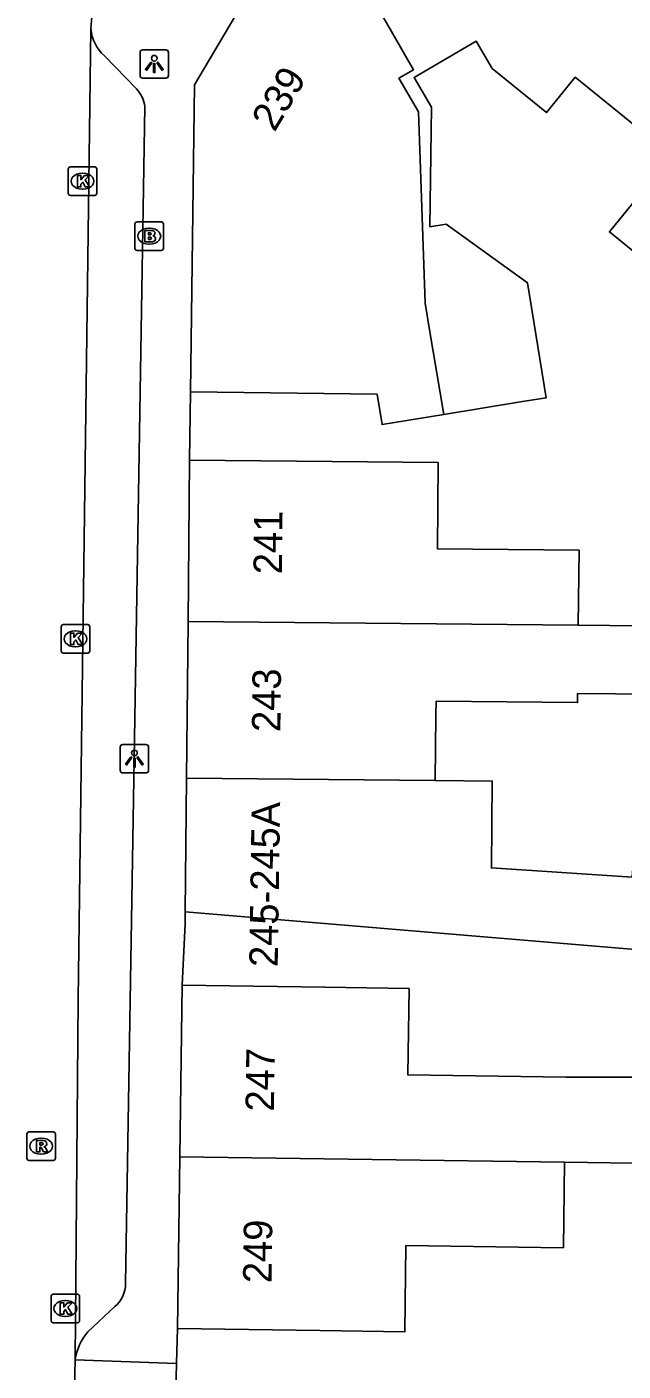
# Model space of a CAD drawing. Extents: x 159222 to 160346, y 381249 to 382166.
# Drawn here: x 160229.24 to 160250.17, y 381950.01 to 381997.18 of the extents above; entities that cross this region are included whole.
import ezdxf

# ---------------------------------------------------------------- set-up
doc = ezdxf.new("R2010")
doc.units = 0
for name, color, linetype in [('IMGEO_Brandkraan', 7, 'Continuous'), ('IMGEO_Kolk', 7, 'Continuous'), ('IMGEO_Lichtpunt', 7, 'Continuous'), ('IMGEO_Pand', 7, 'Continuous'), ('IMGEO_Pand_nummerreeks', 7, 'Continuous'), ('IMGEO_Rijbaan_lokaal_open', 7, 'Continuous'), ('IMGEO_Rioolput', 7, 'Continuous'), ('IMGEO_Voetpad_open', 7, 'Continuous')]:
    doc.layers.add(name, color=color, linetype=linetype)

msp = doc.modelspace()

# ---------------------------------------------------------------- linework, layer by layer
at = {"layer": 'IMGEO_Brandkraan'}
for p, q in [((160233.035, 381989.413), (160233.035, 381990.265)), ((160233.11, 381990.339), (160233.962, 381990.339)), ((160234.036, 381990.265), (160234.036, 381989.413)), ((160233.523, 381990.119), (160233.548, 381990.119)), ((160233.962, 381989.339), (160233.11, 381989.339)), ((160233.546, 381989.559), (160233.521, 381989.559))]:
    msp.add_line(p, q, dxfattribs=at)
for points in [[(160233.035, 381989.413), (160233.035, 381990.265)], [(160233.11, 381990.339), (160233.962, 381990.339)], [(160234.036, 381990.265), (160234.036, 381989.413)], [(160233.383, 381990.039), (160233.383, 381989.639), (160233.596, 381989.639)], [(160233.614, 381990.039), (160233.383, 381990.039)], [(160233.562, 381989.958), (160233.508, 381989.958), (160233.508, 381989.882)], [(160233.508, 381989.882), (160233.561, 381989.882)], [(160233.57, 381989.806), (160233.508, 381989.806), (160233.508, 381989.725)], [(160233.962, 381989.339), (160233.11, 381989.339)], [(160233.508, 381989.725), (160233.57, 381989.725)]]:
    msp.add_lwpolyline(points, dxfattribs=at)
for centre, radius, start, end in [((160233.112, 381990.263), 0.0765, 91.552, 178.448), ((160233.112, 381990.263), 0.0765, 91.552, 178.448), ((160233.96, 381990.263), 0.0765, 1.552, 88.448), ((160233.96, 381990.263), 0.0765, 1.552, 88.448), ((160233.563, 381989.92), 0.0379, 267.8285, 90.9355), ((160233.571, 381989.765), 0.0404, 269.8759, 90.5077), ((160233.618, 381989.894), 0.145, 59.4692, 91.5367), ((160233.643, 381989.941), 0.0922, 285.5137, 58.1501), ((160233.648, 381989.749), 0.105, 301.3115, 78.989), ((160233.112, 381989.415), 0.0765, 181.552, 268.448), ((160233.112, 381989.415), 0.0765, 181.552, 268.448), ((160233.602, 381989.89), 0.251, 268.6676, 293.5347), ((160233.96, 381989.415), 0.0765, 271.552, 358.448), ((160233.96, 381989.415), 0.0765, 271.552, 358.448)]:
    msp.add_arc(centre, radius, start, end, dxfattribs=at)
for centre, major_axis, ratio, start_param, end_param in [((160233.522, 381989.839), (-0.387, 0.002), 0.722429, 4.712389, 7.853982), ((160233.547, 381989.839), (-0.39, 0.002), 0.717154, 1.570796, 4.712389)]:
    msp.add_ellipse(centre, major_axis=major_axis, ratio=ratio, start_param=start_param, end_param=end_param, dxfattribs=at)
at = {"layer": 'IMGEO_Kolk'}
for p, q in [((160230.694, 381991.342), (160230.694, 381992.194)), ((160230.769, 381992.268), (160231.621, 381992.268)), ((160231.695, 381992.194), (160231.695, 381991.342)), ((160231.182, 381992.048), (160231.207, 381992.048)), ((160231.621, 381991.268), (160230.769, 381991.268)), ((160231.205, 381991.488), (160231.18, 381991.488)), ((160230.448, 381975.281), (160230.448, 381976.133)), ((160230.523, 381976.207), (160231.375, 381976.207)), ((160231.449, 381976.133), (160231.449, 381975.281)), ((160230.936, 381975.987), (160230.961, 381975.987)), ((160231.375, 381975.207), (160230.523, 381975.207)), ((160230.959, 381975.427), (160230.934, 381975.427)), ((160230.089, 381951.779), (160230.089, 381952.631)), ((160230.164, 381952.705), (160231.016, 381952.705)), ((160230.577, 381952.485), (160230.602, 381952.485)), ((160231.09, 381952.631), (160231.09, 381951.779)), ((160231.016, 381951.705), (160230.164, 381951.705)), ((160230.6, 381951.925), (160230.575, 381951.925))]:
    msp.add_line(p, q, dxfattribs=at)
for points in [[(160230.694, 381991.342), (160230.694, 381992.194)], [(160230.769, 381992.268), (160231.621, 381992.268)], [(160231.695, 381992.194), (160231.695, 381991.342)], [(160231.015, 381991.968), (160231.138, 381991.968), (160231.138, 381991.817), (160231.268, 381991.968), (160231.432, 381991.968), (160231.286, 381991.817), (160231.439, 381991.568), (160231.287, 381991.568), (160231.202, 381991.732), (160231.138, 381991.665), (160231.138, 381991.568), (160231.015, 381991.568), (160231.015, 381991.968)], [(160231.621, 381991.268), (160230.769, 381991.268)], [(160230.448, 381975.281), (160230.448, 381976.133)], [(160230.523, 381976.207), (160231.375, 381976.207)], [(160231.449, 381976.133), (160231.449, 381975.281)], [(160230.769, 381975.907), (160230.892, 381975.907), (160230.892, 381975.756), (160231.022, 381975.907), (160231.186, 381975.907), (160231.04, 381975.756), (160231.193, 381975.507), (160231.041, 381975.507), (160230.956, 381975.671), (160230.892, 381975.604), (160230.892, 381975.507), (160230.769, 381975.507), (160230.769, 381975.907)], [(160231.375, 381975.207), (160230.523, 381975.207)], [(160230.089, 381951.779), (160230.089, 381952.631)], [(160230.164, 381952.705), (160231.016, 381952.705)], [(160231.09, 381952.631), (160231.09, 381951.779)], [(160230.41, 381952.405), (160230.533, 381952.405), (160230.533, 381952.254), (160230.663, 381952.405), (160230.827, 381952.405), (160230.681, 381952.254), (160230.834, 381952.005), (160230.682, 381952.005), (160230.597, 381952.169), (160230.533, 381952.102), (160230.533, 381952.005), (160230.41, 381952.005), (160230.41, 381952.405)], [(160231.016, 381951.705), (160230.164, 381951.705)]]:
    msp.add_lwpolyline(points, dxfattribs=at)
for centre, start, end in [((160230.771, 381992.192), 91.552, 178.448), ((160230.771, 381992.192), 91.552, 178.448), ((160231.619, 381992.192), 1.552, 88.448), ((160231.619, 381992.192), 1.552, 88.448), ((160230.771, 381991.344), 181.552, 268.448), ((160230.771, 381991.344), 181.552, 268.448), ((160231.619, 381991.344), 271.552, 358.448), ((160231.619, 381991.344), 271.552, 358.448), ((160230.525, 381976.131), 91.552, 178.448), ((160230.525, 381976.131), 91.552, 178.448), ((160231.373, 381976.131), 1.552, 88.448), ((160231.373, 381976.131), 1.552, 88.448), ((160230.525, 381975.283), 181.552, 268.448), ((160230.525, 381975.283), 181.552, 268.448), ((160231.373, 381975.283), 271.552, 358.448), ((160231.373, 381975.283), 271.552, 358.448), ((160230.166, 381952.629), 91.552, 178.448), ((160230.166, 381952.629), 91.552, 178.448), ((160231.014, 381952.629), 1.552, 88.448), ((160231.014, 381952.629), 1.552, 88.448), ((160230.166, 381951.781), 181.552, 268.448), ((160230.166, 381951.781), 181.552, 268.448), ((160231.014, 381951.781), 271.552, 358.448), ((160231.014, 381951.781), 271.552, 358.448)]:
    msp.add_arc(centre, 0.0765, start, end, dxfattribs=at)
for centre, major_axis, ratio, start_param, end_param in [((160231.181, 381991.768), (-0.387, 0.002), 0.722429, 4.712389, 7.853982), ((160231.206, 381991.768), (-0.39, 0.002), 0.717154, 1.570796, 4.712389), ((160230.935, 381975.707), (-0.387, 0.002), 0.722429, 4.712389, 7.853982), ((160230.96, 381975.707), (-0.39, 0.002), 0.717154, 1.570796, 4.712389), ((160230.576, 381952.205), (-0.387, 0.002), 0.722429, 4.712389, 7.853982), ((160230.601, 381952.205), (-0.39, 0.002), 0.717154, 1.570796, 4.712389)]:
    msp.add_ellipse(centre, major_axis=major_axis, ratio=ratio, start_param=start_param, end_param=end_param, dxfattribs=at)
at = {"layer": 'IMGEO_Lichtpunt'}
for p, q in [((160234.117, 381996.379), (160233.309, 381996.379)), ((160234.117, 381996.379), (160233.309, 381996.379)), ((160233.215, 381996.284), (160233.215, 381995.477)), ((160233.215, 381996.284), (160233.215, 381995.477)), ((160234.211, 381995.477), (160234.211, 381996.284)), ((160234.211, 381995.477), (160234.211, 381996.284)), ((160233.309, 381995.383), (160234.117, 381995.383)), ((160233.309, 381995.383), (160234.117, 381995.383)), ((160232.517, 381971.903), (160232.517, 381971.096)), ((160232.517, 381971.903), (160232.517, 381971.096)), ((160233.419, 381971.998), (160232.611, 381971.998)), ((160233.419, 381971.998), (160232.611, 381971.998)), ((160233.513, 381971.096), (160233.513, 381971.903)), ((160233.513, 381971.096), (160233.513, 381971.903)), ((160232.611, 381971.002), (160233.419, 381971.002)), ((160232.611, 381971.002), (160233.419, 381971.002))]:
    msp.add_line(p, q, dxfattribs=at)
for points in [[(160233.589, 381995.948), (160233.628, 381995.92), (160233.44, 381995.658), (160233.402, 381995.685), (160233.589, 381995.948)], [(160233.691, 381995.9), (160233.738, 381995.9), (160233.738, 381995.578), (160233.691, 381995.578), (160233.691, 381995.9)], [(160233.801, 381995.92), (160233.839, 381995.947), (160234.026, 381995.685), (160233.987, 381995.657), (160233.801, 381995.92)], [(160232.891, 381971.567), (160232.93, 381971.539), (160232.742, 381971.277), (160232.704, 381971.304), (160232.891, 381971.567)], [(160232.993, 381971.519), (160233.04, 381971.519), (160233.04, 381971.197), (160232.993, 381971.197), (160232.993, 381971.519)], [(160233.103, 381971.539), (160233.141, 381971.566), (160233.328, 381971.304), (160233.289, 381971.276), (160233.103, 381971.539)]]:
    msp.add_lwpolyline(points, dxfattribs=at)
for centre in [(160233.714, 381996.082), (160233.016, 381971.701)]:
    msp.add_circle(centre, 0.0994, dxfattribs=at)
for centre, start, end in [((160233.309, 381996.284), 90, 180), ((160233.309, 381996.284), 90, 180), ((160234.117, 381996.284), 0, 90), ((160234.117, 381996.284), 0, 90), ((160233.309, 381995.477), 180, 270), ((160233.309, 381995.477), 180, 270), ((160234.117, 381995.477), 270, 0), ((160234.117, 381995.477), 270, 360), ((160232.611, 381971.903), 90, 180), ((160232.611, 381971.903), 90, 180), ((160233.419, 381971.903), 0, 90), ((160233.419, 381971.903), 0, 90), ((160232.611, 381971.096), 180, 270), ((160232.611, 381971.096), 180, 270), ((160233.419, 381971.096), 270, 0), ((160233.419, 381971.096), 270, 360)]:
    msp.add_arc(centre, 0.0946, start, end, dxfattribs=at)
at = {"layer": 'IMGEO_Pand'}
for points in [[(160240.467, 381999.787), (160236.518, 381997.496), (160235.125, 381995.155), (160234.98, 381984.377)], [(160240.467, 381999.787), (160242.815, 381995.681), (160242.301, 381995.382), (160242.988, 381994.199), (160243.22, 381987.487), (160243.38, 381986.546), (160243.884, 381983.581)], [(160251.085, 381993.308), (160248.491, 381995.417), (160247.485, 381994.174), (160245.571, 381995.723), (160245.018, 381996.676), (160242.837, 381995.41), (160243.444, 381994.365), (160243.389, 381990.167), (160243.957, 381990.26), (160246.813, 381988.206), (160247.473, 381984.168), (160246.643, 381984.032), (160243.884, 381983.581)], [(160257.656, 381983.884), (160255.769, 381985.431), (160255.664, 381986.496), (160255.442, 381986.411), (160254.523, 381986.061), (160249.692, 381989.989), (160251.873, 381992.668)], [(160243.884, 381983.581), (160241.708, 381983.226), (160241.533, 381984.29), (160234.98, 381984.377)], [(160234.953, 381981.977), (160234.898, 381976.32)], [(160234.953, 381981.977), (160239.953, 381981.928), (160243.681, 381981.892), (160243.651, 381978.867), (160248.626, 381978.818), (160248.6, 381976.185)], [(160234.898, 381976.32), (160234.844, 381970.822)], [(160248.6, 381976.185), (160234.898, 381976.32)], [(160248.6, 381976.185), (160255.271, 381976.119)], [(160255.247, 381973.725), (160248.577, 381973.791), (160248.574, 381973.469), (160243.605, 381973.518), (160243.6, 381973.015), (160243.578, 381970.736)], [(160234.844, 381970.822), (160234.798, 381966.123)], [(160234.844, 381970.822), (160243.578, 381970.736)], [(160243.578, 381970.736), (160245.578, 381970.716), (160245.548, 381967.669), (160250.496, 381967.34), (160250.568, 381968.431), (160254.127, 381968.195), (160254.727, 381968.155), (160255.145, 381968.127)], [(160251.155, 381964.759), (160234.798, 381966.123)], [(160234.696, 381963.548), (160234.61, 381957.525)], [(160234.696, 381963.548), (160239.696, 381963.476), (160242.659, 381963.434), (160242.616, 381960.404), (160248.16, 381960.325), (160251.331, 381960.324), (160251.331, 381957.29), (160248.118, 381957.335)], [(160234.61, 381957.525), (160234.524, 381951.499)], [(160248.118, 381957.335), (160248.075, 381954.336), (160242.55, 381954.415), (160242.507, 381951.385), (160239.524, 381951.428), (160234.524, 381951.499)], [(160234.61, 381957.525), (160248.118, 381957.335)]]:
    msp.add_lwpolyline(points, dxfattribs=at)
at = {"layer": 'IMGEO_Rijbaan_lokaal_open'}
for points in [[(160231.489, 381997.12), (160231.518, 381997.53), (160231.615, 381998.931)], [(160231.489, 381997.12), (160231.042, 381963.057), (160230.933, 381950.403)], [(160230.933, 381950.403), (160230.839, 381946.473)]]:
    msp.add_lwpolyline(points, dxfattribs=at)
at = {"layer": 'IMGEO_Rioolput'}
for p, q in [((160229.239, 381957.476), (160229.239, 381958.328)), ((160229.314, 381958.402), (160230.166, 381958.402)), ((160229.727, 381958.182), (160229.752, 381958.182)), ((160230.24, 381958.328), (160230.24, 381957.476)), ((160230.166, 381957.402), (160229.314, 381957.402)), ((160229.75, 381957.622), (160229.725, 381957.622))]:
    msp.add_line(p, q, dxfattribs=at)
for points in [[(160229.239, 381957.476), (160229.239, 381958.328)], [(160229.314, 381958.402), (160230.166, 381958.402)], [(160230.24, 381958.328), (160230.24, 381957.476)], [(160229.828, 381958.1), (160229.576, 381958.102), (160229.576, 381957.702)], [(160229.576, 381957.702), (160229.7, 381957.702), (160229.7, 381957.864), (160229.711, 381957.864)], [(160229.754, 381958.021), (160229.7, 381958.021), (160229.7, 381957.94)], [(160229.7, 381957.94), (160229.752, 381957.94)], [(160229.758, 381957.835), (160229.829, 381957.702), (160229.969, 381957.702), (160229.904, 381957.828)], [(160230.166, 381957.402), (160229.314, 381957.402)]]:
    msp.add_lwpolyline(points, dxfattribs=at)
for centre, radius, start, end in [((160229.316, 381958.326), 0.0765, 91.552, 178.448), ((160229.316, 381958.326), 0.0765, 91.552, 178.448), ((160230.164, 381958.326), 0.0765, 1.552, 88.448), ((160230.164, 381958.326), 0.0765, 1.552, 88.448), ((160229.71, 381957.811), 0.0533, 26.0293, 88.6989), ((160229.736, 381958.129), 0.19, 274.7715, 282.9687), ((160229.76, 381957.925), 0.0964, 77.0061, 93.1865), ((160229.774, 381957.982), 0.0378, 276.6634, 79.6772), ((160229.827, 381957.99), 0.109, 350.3612, 89.416), ((160229.825, 381957.99), 0.112, 277.5842, 350.9817), ((160229.809, 381957.775), 0.108, 29.5134, 73.7905), ((160229.316, 381957.478), 0.0765, 181.552, 268.448), ((160229.316, 381957.478), 0.0765, 181.552, 268.448), ((160230.164, 381957.478), 0.0765, 271.552, 358.448), ((160230.164, 381957.478), 0.0765, 271.552, 358.448)]:
    msp.add_arc(centre, radius, start, end, dxfattribs=at)
for centre, major_axis, ratio, start_param, end_param in [((160229.726, 381957.902), (-0.387, 0.002), 0.722429, 4.712389, 7.853982), ((160229.751, 381957.902), (-0.39, 0.002), 0.717154, 1.570796, 4.712389)]:
    msp.add_ellipse(centre, major_axis=major_axis, ratio=ratio, start_param=start_param, end_param=end_param, dxfattribs=at)
at = {"layer": 'IMGEO_Voetpad_open'}
for points in [[(160233.084, 381995.004), (160231.963, 381996.168)], [(160232.706, 381953.082), (160233.01, 381971.5), (160233.383, 381994.384)], [(160234.98, 381984.377), (160234.953, 381981.977)], [(160234.798, 381966.123), (160234.794, 381965.708), (160234.696, 381963.548)], [(160231.383, 381951.39), (160232.33, 381952.269)], [(160234.524, 381951.499), (160234.495, 381950.277)], [(160234.495, 381950.277), (160230.933, 381950.403)], [(160234.495, 381950.277), (160234.4, 381946.347)]]:
    msp.add_lwpolyline(points, dxfattribs=at)
for centre, radius, start, end in [((160232.907, 381997.232), 1.423, 184.5187, 228.4187), ((160232.336, 381994.261), 1.055, 6.7001, 44.7921), ((160231.6, 381953.1), 1.106, 311.3019, 359.0585), ((160232.867, 381950.117), 1.955, 139.3832, 171.5978)]:
    msp.add_arc(centre, radius, start, end, dxfattribs=at)

# ---------------------------------------------------------------- texts
at = {"layer": 'IMGEO_Pand_nummerreeks'}
for s, rotation, p in [('239', 59.2455, (160237.936, 381993.464)), ('241', 89.4401, (160238.194, 381977.968)), ('243', 89.4387, (160238.14, 381972.432)), ('245-245A', 89.1408, (160238.046, 381964.182)), ('247', 89.1822, (160237.913, 381959.11)), ('249', 89.1822, (160237.827, 381953.086))]:
    msp.add_text(s, height=1, rotation=rotation, dxfattribs=at).set_placement(p)

doc.saveas('drawing.dxf')
